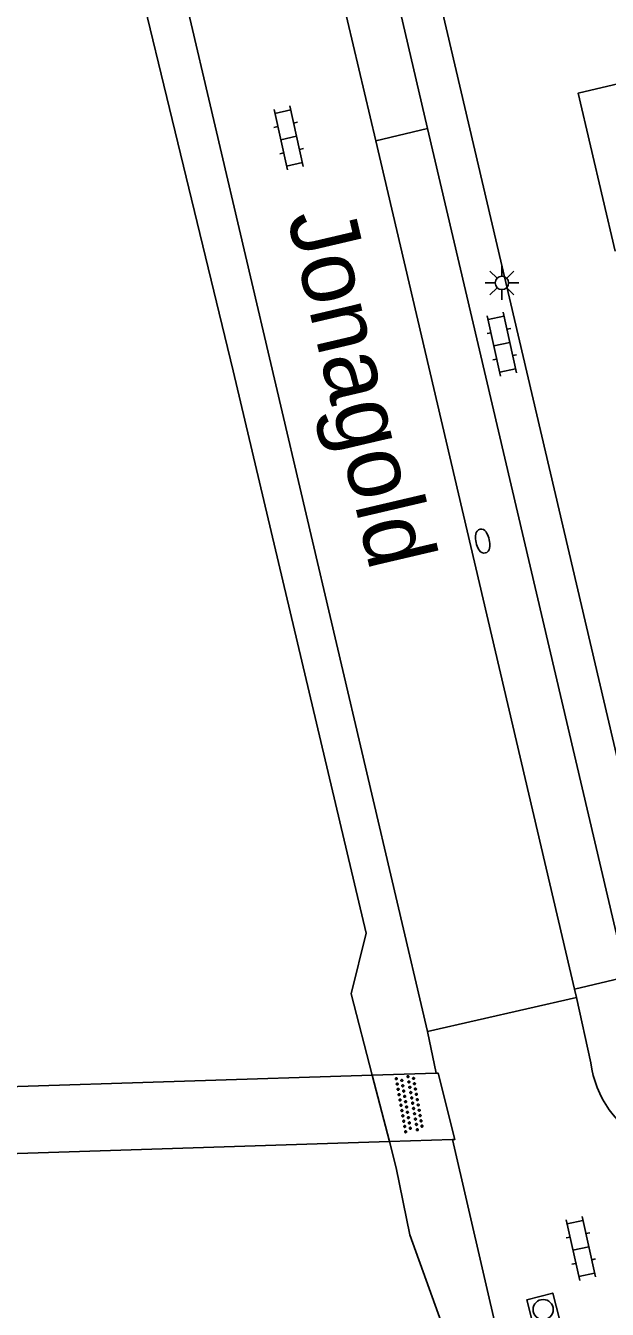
# Model space of a CAD drawing. Extents: x 136000 to 138005, y 398500 to 400500.
# Drawn here: x 137066.81 to 137088.37, y 398828.66 to 398876.3 of the extents above; entities that cross this region are included whole.
import ezdxf

# ---------------------------------------------------------------- set-up
doc = ezdxf.new("R2010")
doc.units = 0
for name, color, linetype in [('gg-anno-openbare ruimte label', 7, 'Continuous'), ('gg-bbg-hoofdgebouw', 7, 'Continuous'), ('gg-knt-verharding', 7, 'Continuous'), ('gg-knt-verharding nz', 7, 'Continuous'), ('gg-kntw-bovenkant insteek waterloop', 7, 'Continuous'), ('gg-kwrk-kunstwerk niveau 01', 7, 'Continuous'), ('gt-symb-brandkraan', 7, 'Continuous'), ('gt-symb-klinker verharding', 7, 'Continuous'), ('gt-symb-lichtmast', 7, 'Continuous'), ('gt-symb-overige verharding', 7, 'Continuous'), ('gt-symb-rioolschacht', 7, 'Continuous')]:
    doc.layers.add(name, color=color, linetype=linetype)

# ---------------------------------------------------------------- blocks, each defined once
blk = doc.blocks.new('gt0-BR')
at = {"layer": 'gt-symb-brandkraan'}
for centre, radius, start, end in [((-0.244, 0), 0.206, 107.5669, 252.4331), ((0.599, -2.664), 3, 106.892, 107.5669), ((0, -0.691), 0.938, 73.108, 106.892), ((-0.599, -2.664), 3, 72.4331, 73.108), ((0.244, 0), 0.206, 287.567, 72.4331), ((0.599, 2.664), 3, 252.4331, 253.108), ((0, 0.691), 0.938, 253.108, 286.8921), ((-0.599, 2.664), 3, 286.8921, 287.567)]:
    blk.add_arc(centre, radius, start, end, dxfattribs=at)
blk = doc.blocks.new('gt0-KL1')
at = {"layer": 'gt-symb-klinker verharding'}
for p, q in [((-1.15, 0.3), (1.15, 0.3)), ((-1, -0.3), (-1, 0.3)), ((-0.5, 0.3), (-0.5, 0.45)), ((0, -0.3), (0, 0.3)), ((0.5, 0.3), (0.5, 0.45)), ((1, -0.3), (1, 0.3)), ((-1.15, -0.3), (1.15, -0.3)), ((-0.5, -0.45), (-0.5, -0.3)), ((0.5, -0.45), (0.5, -0.3))]:
    blk.add_line(p, q, dxfattribs=at)
blk = doc.blocks.new('gt0-LMAST')
at = {"layer": 'gt-symb-lichtmast'}
for p, q in [((-0.005, 0.246), (-0.005, 0.621)), ((-0.182, 0.173), (-0.447, 0.438)), ((0.172, 0.173), (0.437, 0.438)), ((-0.255, -0.004), (-0.63, -0.004)), ((-0.182, -0.181), (-0.447, -0.446)), ((-0.005, -0.254), (-0.005, -0.629)), ((0.437, -0.446), (0.172, -0.181)), ((0.245, -0.004), (0.62, -0.004))]:
    blk.add_line(p, q, dxfattribs=at)
blk.add_circle((-0.005, -0.004), 0.25, dxfattribs=at)
blk = doc.blocks.new('gt0-OVH')
at = {"layer": 'gt-symb-overige verharding'}
for points in [[(-0.972, 0.298), (-0.967, 0.308), (-0.965, 0.319), (-0.966, 0.33), (-0.971, 0.34), (-0.978, 0.348), (-0.988, 0.353), (-0.999, 0.355), (-1.01, 0.354), (-1.02, 0.349), (-1.028, 0.342), (-1.033, 0.332), (-1.035, 0.321), (-1.034, 0.31), (-1.029, 0.3), (-1.022, 0.292), (-1.012, 0.287), (-1.001, 0.285), (-0.99, 0.286), (-0.98, 0.291)], [(-0.872, 0.106), (-0.867, 0.116), (-0.865, 0.126), (-0.866, 0.137), (-0.871, 0.147), (-0.878, 0.156), (-0.888, 0.161), (-0.899, 0.163), (-0.91, 0.162), (-0.92, 0.157), (-0.928, 0.15), (-0.933, 0.14), (-0.935, 0.129), (-0.934, 0.118), (-0.929, 0.108), (-0.922, 0.1), (-0.912, 0.095), (-0.901, 0.092), (-0.89, 0.094), (-0.88, 0.098)], [(-0.772, 0.298), (-0.767, 0.308), (-0.765, 0.319), (-0.766, 0.33), (-0.771, 0.34), (-0.778, 0.348), (-0.788, 0.353), (-0.799, 0.355), (-0.81, 0.354), (-0.82, 0.349), (-0.828, 0.342), (-0.833, 0.332), (-0.835, 0.321), (-0.834, 0.31), (-0.829, 0.3), (-0.822, 0.292), (-0.812, 0.287), (-0.801, 0.285), (-0.79, 0.286), (-0.78, 0.291)], [(-0.672, 0.106), (-0.667, 0.116), (-0.665, 0.126), (-0.666, 0.137), (-0.671, 0.147), (-0.678, 0.156), (-0.688, 0.161), (-0.699, 0.163), (-0.71, 0.162), (-0.72, 0.157), (-0.728, 0.15), (-0.733, 0.14), (-0.735, 0.129), (-0.734, 0.118), (-0.729, 0.108), (-0.722, 0.1), (-0.712, 0.095), (-0.701, 0.092), (-0.69, 0.094), (-0.68, 0.098)], [(-0.572, 0.298), (-0.567, 0.308), (-0.565, 0.319), (-0.566, 0.33), (-0.571, 0.34), (-0.578, 0.348), (-0.588, 0.353), (-0.599, 0.355), (-0.61, 0.354), (-0.62, 0.349), (-0.628, 0.342), (-0.633, 0.332), (-0.635, 0.321), (-0.634, 0.31), (-0.629, 0.3), (-0.622, 0.292), (-0.612, 0.287), (-0.601, 0.285), (-0.59, 0.286), (-0.58, 0.291)], [(-0.472, 0.106), (-0.467, 0.116), (-0.465, 0.126), (-0.466, 0.137), (-0.471, 0.147), (-0.478, 0.156), (-0.488, 0.161), (-0.499, 0.163), (-0.51, 0.162), (-0.52, 0.157), (-0.528, 0.15), (-0.533, 0.14), (-0.535, 0.129), (-0.534, 0.118), (-0.529, 0.108), (-0.522, 0.1), (-0.512, 0.095), (-0.501, 0.092), (-0.49, 0.094), (-0.48, 0.098)], [(-0.372, 0.298), (-0.367, 0.308), (-0.365, 0.319), (-0.366, 0.33), (-0.371, 0.34), (-0.378, 0.348), (-0.388, 0.353), (-0.399, 0.355), (-0.41, 0.354), (-0.42, 0.349), (-0.428, 0.342), (-0.433, 0.332), (-0.435, 0.321), (-0.434, 0.31), (-0.429, 0.3), (-0.422, 0.292), (-0.412, 0.287), (-0.401, 0.285), (-0.39, 0.286), (-0.38, 0.291)], [(-0.272, 0.106), (-0.267, 0.116), (-0.265, 0.126), (-0.266, 0.137), (-0.271, 0.147), (-0.278, 0.156), (-0.288, 0.161), (-0.299, 0.163), (-0.31, 0.162), (-0.32, 0.157), (-0.328, 0.15), (-0.333, 0.14), (-0.335, 0.129), (-0.334, 0.118), (-0.329, 0.108), (-0.322, 0.1), (-0.312, 0.095), (-0.301, 0.092), (-0.29, 0.094), (-0.28, 0.098)], [(-0.172, 0.298), (-0.167, 0.308), (-0.165, 0.319), (-0.166, 0.33), (-0.171, 0.34), (-0.178, 0.348), (-0.188, 0.353), (-0.199, 0.355), (-0.21, 0.354), (-0.22, 0.349), (-0.228, 0.342), (-0.233, 0.332), (-0.235, 0.321), (-0.234, 0.31), (-0.229, 0.3), (-0.222, 0.292), (-0.212, 0.287), (-0.201, 0.285), (-0.19, 0.286), (-0.18, 0.291)], [(-0.072, 0.106), (-0.067, 0.116), (-0.065, 0.126), (-0.066, 0.137), (-0.071, 0.147), (-0.078, 0.156), (-0.088, 0.161), (-0.099, 0.163), (-0.11, 0.162), (-0.12, 0.157), (-0.128, 0.15), (-0.133, 0.14), (-0.135, 0.129), (-0.134, 0.118), (-0.129, 0.108), (-0.122, 0.1), (-0.112, 0.095), (-0.101, 0.092), (-0.09, 0.094), (-0.08, 0.098)], [(0.028, 0.298), (0.033, 0.308), (0.035, 0.319), (0.034, 0.33), (0.029, 0.34), (0.022, 0.348), (0.012, 0.353), (0.001, 0.355), (-0.01, 0.354), (-0.02, 0.349), (-0.028, 0.342), (-0.033, 0.332), (-0.035, 0.321), (-0.034, 0.31), (-0.029, 0.3), (-0.022, 0.292), (-0.012, 0.287), (-0.001, 0.285), (0.01, 0.286), (0.02, 0.291)], [(0.128, 0.106), (0.133, 0.116), (0.135, 0.126), (0.134, 0.137), (0.129, 0.147), (0.122, 0.156), (0.112, 0.161), (0.101, 0.163), (0.09, 0.162), (0.08, 0.157), (0.072, 0.15), (0.067, 0.14), (0.065, 0.129), (0.066, 0.118), (0.071, 0.108), (0.078, 0.1), (0.088, 0.095), (0.099, 0.092), (0.11, 0.094), (0.12, 0.098)], [(0.228, 0.298), (0.233, 0.308), (0.235, 0.319), (0.234, 0.33), (0.229, 0.34), (0.222, 0.348), (0.212, 0.353), (0.201, 0.355), (0.19, 0.354), (0.18, 0.349), (0.172, 0.342), (0.167, 0.332), (0.165, 0.321), (0.166, 0.31), (0.171, 0.3), (0.178, 0.292), (0.188, 0.287), (0.199, 0.285), (0.21, 0.286), (0.22, 0.291)], [(0.328, 0.106), (0.333, 0.116), (0.335, 0.126), (0.334, 0.137), (0.329, 0.147), (0.322, 0.156), (0.312, 0.161), (0.301, 0.163), (0.29, 0.162), (0.28, 0.157), (0.272, 0.15), (0.267, 0.14), (0.265, 0.129), (0.266, 0.118), (0.271, 0.108), (0.278, 0.1), (0.288, 0.095), (0.299, 0.092), (0.31, 0.094), (0.32, 0.098)], [(0.428, 0.298), (0.433, 0.308), (0.435, 0.319), (0.434, 0.33), (0.429, 0.34), (0.422, 0.348), (0.412, 0.353), (0.401, 0.355), (0.39, 0.354), (0.38, 0.349), (0.372, 0.342), (0.367, 0.332), (0.365, 0.321), (0.366, 0.31), (0.371, 0.3), (0.378, 0.292), (0.388, 0.287), (0.399, 0.285), (0.41, 0.286), (0.42, 0.291)], [(0.528, 0.106), (0.533, 0.116), (0.535, 0.126), (0.534, 0.137), (0.529, 0.147), (0.522, 0.156), (0.512, 0.161), (0.501, 0.163), (0.49, 0.162), (0.48, 0.157), (0.472, 0.15), (0.467, 0.14), (0.465, 0.129), (0.466, 0.118), (0.471, 0.108), (0.478, 0.1), (0.488, 0.095), (0.499, 0.092), (0.51, 0.094), (0.52, 0.098)], [(0.628, 0.298), (0.633, 0.308), (0.635, 0.319), (0.634, 0.33), (0.629, 0.34), (0.622, 0.348), (0.612, 0.353), (0.601, 0.355), (0.59, 0.354), (0.58, 0.349), (0.572, 0.342), (0.567, 0.332), (0.565, 0.321), (0.566, 0.31), (0.571, 0.3), (0.578, 0.292), (0.588, 0.287), (0.599, 0.285), (0.61, 0.286), (0.62, 0.291)], [(0.728, 0.106), (0.733, 0.116), (0.735, 0.126), (0.734, 0.137), (0.729, 0.147), (0.722, 0.156), (0.712, 0.161), (0.701, 0.163), (0.69, 0.162), (0.68, 0.157), (0.672, 0.15), (0.667, 0.14), (0.665, 0.129), (0.666, 0.118), (0.671, 0.108), (0.678, 0.1), (0.688, 0.095), (0.699, 0.092), (0.71, 0.094), (0.72, 0.098)], [(0.828, 0.298), (0.833, 0.308), (0.835, 0.319), (0.834, 0.33), (0.829, 0.34), (0.822, 0.348), (0.812, 0.353), (0.801, 0.355), (0.79, 0.354), (0.78, 0.349), (0.772, 0.342), (0.767, 0.332), (0.765, 0.321), (0.766, 0.31), (0.771, 0.3), (0.778, 0.292), (0.788, 0.287), (0.799, 0.285), (0.81, 0.286), (0.82, 0.291)], [(0.928, 0.106), (0.933, 0.116), (0.935, 0.126), (0.934, 0.137), (0.929, 0.147), (0.922, 0.156), (0.912, 0.161), (0.901, 0.163), (0.89, 0.162), (0.88, 0.157), (0.872, 0.15), (0.867, 0.14), (0.865, 0.129), (0.866, 0.118), (0.871, 0.108), (0.878, 0.1), (0.888, 0.095), (0.899, 0.092), (0.91, 0.094), (0.92, 0.098)], [(1.028, 0.298), (1.033, 0.308), (1.035, 0.319), (1.034, 0.33), (1.029, 0.34), (1.022, 0.348), (1.012, 0.353), (1.001, 0.355), (0.99, 0.354), (0.98, 0.349), (0.972, 0.342), (0.967, 0.332), (0.965, 0.321), (0.966, 0.31), (0.971, 0.3), (0.978, 0.292), (0.988, 0.287), (0.999, 0.285), (1.01, 0.286), (1.02, 0.291)], [(-0.972, -0.142), (-0.967, -0.132), (-0.965, -0.121), (-0.966, -0.11), (-0.971, -0.1), (-0.978, -0.092), (-0.988, -0.087), (-0.999, -0.085), (-1.01, -0.086), (-1.02, -0.091), (-1.028, -0.098), (-1.033, -0.108), (-1.035, -0.119), (-1.034, -0.13), (-1.029, -0.14), (-1.022, -0.148), (-1.012, -0.153), (-1.001, -0.155), (-0.99, -0.154), (-0.98, -0.149)], [(-0.872, -0.334), (-0.867, -0.324), (-0.865, -0.314), (-0.866, -0.303), (-0.871, -0.293), (-0.878, -0.284), (-0.888, -0.279), (-0.899, -0.277), (-0.91, -0.278), (-0.92, -0.283), (-0.928, -0.29), (-0.933, -0.3), (-0.935, -0.311), (-0.934, -0.322), (-0.929, -0.332), (-0.922, -0.34), (-0.912, -0.345), (-0.901, -0.348), (-0.89, -0.346), (-0.88, -0.342)], [(-0.772, -0.142), (-0.767, -0.132), (-0.765, -0.121), (-0.766, -0.11), (-0.771, -0.1), (-0.778, -0.092), (-0.788, -0.087), (-0.799, -0.085), (-0.81, -0.086), (-0.82, -0.091), (-0.828, -0.098), (-0.833, -0.108), (-0.835, -0.119), (-0.834, -0.13), (-0.829, -0.14), (-0.822, -0.148), (-0.812, -0.153), (-0.801, -0.155), (-0.79, -0.154), (-0.78, -0.149)], [(-0.672, -0.334), (-0.667, -0.324), (-0.665, -0.314), (-0.666, -0.303), (-0.671, -0.293), (-0.678, -0.284), (-0.688, -0.279), (-0.699, -0.277), (-0.71, -0.278), (-0.72, -0.283), (-0.728, -0.29), (-0.733, -0.3), (-0.735, -0.311), (-0.734, -0.322), (-0.729, -0.332), (-0.722, -0.34), (-0.712, -0.345), (-0.701, -0.348), (-0.69, -0.346), (-0.68, -0.342)], [(-0.572, -0.142), (-0.567, -0.132), (-0.565, -0.121), (-0.566, -0.11), (-0.571, -0.1), (-0.578, -0.092), (-0.588, -0.087), (-0.599, -0.085), (-0.61, -0.086), (-0.62, -0.091), (-0.628, -0.098), (-0.633, -0.108), (-0.635, -0.119), (-0.634, -0.13), (-0.629, -0.14), (-0.622, -0.148), (-0.612, -0.153), (-0.601, -0.155), (-0.59, -0.154), (-0.58, -0.149)], [(-0.472, -0.334), (-0.467, -0.324), (-0.465, -0.314), (-0.466, -0.303), (-0.471, -0.293), (-0.478, -0.284), (-0.488, -0.279), (-0.499, -0.277), (-0.51, -0.278), (-0.52, -0.283), (-0.528, -0.29), (-0.533, -0.3), (-0.535, -0.311), (-0.534, -0.322), (-0.529, -0.332), (-0.522, -0.34), (-0.512, -0.345), (-0.501, -0.348), (-0.49, -0.346), (-0.48, -0.342)], [(-0.372, -0.142), (-0.367, -0.132), (-0.365, -0.121), (-0.366, -0.11), (-0.371, -0.1), (-0.378, -0.092), (-0.388, -0.087), (-0.399, -0.085), (-0.41, -0.086), (-0.42, -0.091), (-0.428, -0.098), (-0.433, -0.108), (-0.435, -0.119), (-0.434, -0.13), (-0.429, -0.14), (-0.422, -0.148), (-0.412, -0.153), (-0.401, -0.155), (-0.39, -0.154), (-0.38, -0.149)], [(-0.272, -0.334), (-0.267, -0.324), (-0.265, -0.314), (-0.266, -0.303), (-0.271, -0.293), (-0.278, -0.284), (-0.288, -0.279), (-0.299, -0.277), (-0.31, -0.278), (-0.32, -0.283), (-0.328, -0.29), (-0.333, -0.3), (-0.335, -0.311), (-0.334, -0.322), (-0.329, -0.332), (-0.322, -0.34), (-0.312, -0.345), (-0.301, -0.348), (-0.29, -0.346), (-0.28, -0.342)], [(-0.172, -0.142), (-0.167, -0.132), (-0.165, -0.121), (-0.166, -0.11), (-0.171, -0.1), (-0.178, -0.092), (-0.188, -0.087), (-0.199, -0.085), (-0.21, -0.086), (-0.22, -0.091), (-0.228, -0.098), (-0.233, -0.108), (-0.235, -0.119), (-0.234, -0.13), (-0.229, -0.14), (-0.222, -0.148), (-0.212, -0.153), (-0.201, -0.155), (-0.19, -0.154), (-0.18, -0.149)], [(-0.072, -0.334), (-0.067, -0.324), (-0.065, -0.314), (-0.066, -0.303), (-0.071, -0.293), (-0.078, -0.284), (-0.088, -0.279), (-0.099, -0.277), (-0.11, -0.278), (-0.12, -0.283), (-0.128, -0.29), (-0.133, -0.3), (-0.135, -0.311), (-0.134, -0.322), (-0.129, -0.332), (-0.122, -0.34), (-0.112, -0.345), (-0.101, -0.348), (-0.09, -0.346), (-0.08, -0.342)], [(0.028, -0.142), (0.033, -0.132), (0.035, -0.121), (0.034, -0.11), (0.029, -0.1), (0.022, -0.092), (0.012, -0.087), (0.001, -0.085), (-0.01, -0.086), (-0.02, -0.091), (-0.028, -0.098), (-0.033, -0.108), (-0.035, -0.119), (-0.034, -0.13), (-0.029, -0.14), (-0.022, -0.148), (-0.012, -0.153), (-0.001, -0.155), (0.01, -0.154), (0.02, -0.149)], [(0.128, -0.334), (0.133, -0.324), (0.135, -0.314), (0.134, -0.303), (0.129, -0.293), (0.122, -0.284), (0.112, -0.279), (0.101, -0.277), (0.09, -0.278), (0.08, -0.283), (0.072, -0.29), (0.067, -0.3), (0.065, -0.311), (0.066, -0.322), (0.071, -0.332), (0.078, -0.34), (0.088, -0.345), (0.099, -0.348), (0.11, -0.346), (0.12, -0.342)], [(0.228, -0.142), (0.233, -0.132), (0.235, -0.121), (0.234, -0.11), (0.229, -0.1), (0.222, -0.092), (0.212, -0.087), (0.201, -0.085), (0.19, -0.086), (0.18, -0.091), (0.172, -0.098), (0.167, -0.108), (0.165, -0.119), (0.166, -0.13), (0.171, -0.14), (0.178, -0.148), (0.188, -0.153), (0.199, -0.155), (0.21, -0.154), (0.22, -0.149)], [(0.328, -0.334), (0.333, -0.324), (0.335, -0.314), (0.334, -0.303), (0.329, -0.293), (0.322, -0.284), (0.312, -0.279), (0.301, -0.277), (0.29, -0.278), (0.28, -0.283), (0.272, -0.29), (0.267, -0.3), (0.265, -0.311), (0.266, -0.322), (0.271, -0.332), (0.278, -0.34), (0.288, -0.345), (0.299, -0.348), (0.31, -0.346), (0.32, -0.342)], [(0.428, -0.142), (0.433, -0.132), (0.435, -0.121), (0.434, -0.11), (0.429, -0.1), (0.422, -0.092), (0.412, -0.087), (0.401, -0.085), (0.39, -0.086), (0.38, -0.091), (0.372, -0.098), (0.367, -0.108), (0.365, -0.119), (0.366, -0.13), (0.371, -0.14), (0.378, -0.148), (0.388, -0.153), (0.399, -0.155), (0.41, -0.154), (0.42, -0.149)], [(0.528, -0.334), (0.533, -0.324), (0.535, -0.314), (0.534, -0.303), (0.529, -0.293), (0.522, -0.284), (0.512, -0.279), (0.501, -0.277), (0.49, -0.278), (0.48, -0.283), (0.472, -0.29), (0.467, -0.3), (0.465, -0.311), (0.466, -0.322), (0.471, -0.332), (0.478, -0.34), (0.488, -0.345), (0.499, -0.348), (0.51, -0.346), (0.52, -0.342)], [(0.628, -0.142), (0.633, -0.132), (0.635, -0.121), (0.634, -0.11), (0.629, -0.1), (0.622, -0.092), (0.612, -0.087), (0.601, -0.085), (0.59, -0.086), (0.58, -0.091), (0.572, -0.098), (0.567, -0.108), (0.565, -0.119), (0.566, -0.13), (0.571, -0.14), (0.578, -0.148), (0.588, -0.153), (0.599, -0.155), (0.61, -0.154), (0.62, -0.149)], [(0.728, -0.334), (0.733, -0.324), (0.735, -0.314), (0.734, -0.303), (0.729, -0.293), (0.722, -0.284), (0.712, -0.279), (0.701, -0.277), (0.69, -0.278), (0.68, -0.283), (0.672, -0.29), (0.667, -0.3), (0.665, -0.311), (0.666, -0.322), (0.671, -0.332), (0.678, -0.34), (0.688, -0.345), (0.699, -0.348), (0.71, -0.346), (0.72, -0.342)], [(0.828, -0.142), (0.833, -0.132), (0.835, -0.121), (0.834, -0.11), (0.829, -0.1), (0.822, -0.092), (0.812, -0.087), (0.801, -0.085), (0.79, -0.086), (0.78, -0.091), (0.772, -0.098), (0.767, -0.108), (0.765, -0.119), (0.766, -0.13), (0.771, -0.14), (0.778, -0.148), (0.788, -0.153), (0.799, -0.155), (0.81, -0.154), (0.82, -0.149)], [(0.928, -0.334), (0.933, -0.324), (0.935, -0.314), (0.934, -0.303), (0.929, -0.293), (0.922, -0.284), (0.912, -0.279), (0.901, -0.277), (0.89, -0.278), (0.88, -0.283), (0.872, -0.29), (0.867, -0.3), (0.865, -0.311), (0.866, -0.322), (0.871, -0.332), (0.878, -0.34), (0.888, -0.345), (0.899, -0.348), (0.91, -0.346), (0.92, -0.342)], [(1.028, -0.142), (1.033, -0.132), (1.035, -0.121), (1.034, -0.11), (1.029, -0.1), (1.022, -0.092), (1.012, -0.087), (1.001, -0.085), (0.99, -0.086), (0.98, -0.091), (0.972, -0.098), (0.967, -0.108), (0.965, -0.119), (0.966, -0.13), (0.971, -0.14), (0.978, -0.148), (0.988, -0.153), (0.999, -0.155), (1.01, -0.154), (1.02, -0.149)]]:
    blk.add_lwpolyline(points, close=True, dxfattribs=at)
blk = doc.blocks.new('gt0-RS')
at = {"layer": 'gt-symb-rioolschacht'}
blk.add_lwpolyline([(-0.5, -0.5), (0.5, -0.5), (0.5, 0.5), (-0.5, 0.5)], close=True, dxfattribs=at)
blk.add_circle((0, 0), 0.375, dxfattribs=at)

msp = doc.modelspace()

# ---------------------------------------------------------------- linework, layer by layer
at = {"layer": 'gg-bbg-hoofdgebouw'}
msp.add_lwpolyline([(137098.488, 398870.254), (137097.107, 398876.104), (137087.287, 398873.787), (137088.66, 398867.935)], dxfattribs=at)
at = {"layer": 'gg-knt-verharding'}
for p, q in [((137081.707, 398838.962), (137069.801, 398889.806)), ((137081.707, 398872.481), (137080.329, 398878.371)), ((137087.154, 398840.544), (137087.223, 398840.23)), ((137087.223, 398840.23), (137081.707, 398838.962)), ((137087.223, 398840.23), (137087.757, 398837.809)), ((137082.024, 398837.417), (137081.707, 398838.962)), ((137082.624, 398834.96), (137085.345, 398823.236))]:
    msp.add_line(p, q, dxfattribs=at)
for points in [[(137088.742, 398849.079), (137078.757, 398891.755), (137080.272, 398892.675)], [(137087.154, 398840.544), (137089.075, 398841), (137081.707, 398872.481)]]:
    msp.add_lwpolyline(points, dxfattribs=at)
msp.add_arc((137091.553, 398838.288), 3.826, 187.1851, 301.0671, dxfattribs=at)
at = {"layer": 'gg-knt-verharding nz'}
for p, q in [((137078.402, 398877.92), (137079.782, 398872.03)), ((137079.782, 398872.03), (137081.707, 398872.481)), ((137079.782, 398872.03), (137087.154, 398840.544))]:
    msp.add_line(p, q, dxfattribs=at)
at = {"layer": 'gg-kntw-bovenkant insteek waterloop'}
for p, q in [((137080.291, 398834.885), (137079.657, 398837.342)), ((137080.543, 398833.908), (137080.291, 398834.885))]:
    msp.add_line(p, q, dxfattribs=at)
for points in [[(137079.657, 398837.342), (137078.875, 398840.37), (137079.431, 398842.613), (137074.493, 398863.489), (137068.755, 398887.207), (137068.332, 398891.533)], [(137113.189, 398697.013), (137109.871, 398713.071), (137106.67, 398726.907), (137102.784, 398743.19), (137098.935, 398754.263), (137098.187, 398757.56), (137097.758, 398764.214), (137092.729, 398787.453), (137087.562, 398808.505), (137084.635, 398821.457), (137081.052, 398831.424), (137080.543, 398833.908)]]:
    msp.add_lwpolyline(points, dxfattribs=at)
at = {"layer": 'gg-kwrk-kunstwerk niveau 01'}
for p, q in [((137041.954, 398836.15), (137079.657, 398837.342)), ((137079.657, 398837.342), (137082.024, 398837.417)), ((137080.291, 398834.885), (137041.885, 398833.655)), ((137082.624, 398834.96), (137080.291, 398834.885))]:
    msp.add_line(p, q, dxfattribs=at)
msp.add_lwpolyline([(137082.024, 398837.417), (137082.099, 398837.419), (137082.718, 398834.963), (137082.624, 398834.96)], dxfattribs=at)

# ---------------------------------------------------------------- block references
at = {"layer": 'gt-symb-brandkraan', "rotation": 102.303858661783}
msp.add_blockref('gt0-BR', (137083.748, 398857.167), dxfattribs=at)
at = {"layer": 'gt-symb-klinker verharding', "rotation": -77.52092819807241}
for p in [(137076.556, 398872.13), (137084.459, 398864.477), (137087.39, 398830.916)]:
    msp.add_blockref('gt0-KL1', p, dxfattribs=at)
at = {"layer": 'gt-symb-lichtmast'}
msp.add_blockref('gt0-LMAST', (137084.466, 398866.755), dxfattribs=at)
at = {"layer": 'gt-symb-overige verharding', "rotation": 100.0179344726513}
msp.add_blockref('gt0-OVH', (137081.034, 398836.287), dxfattribs=at)
at = {"layer": 'gt-symb-rioolschacht', "rotation": 104.71932899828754}
msp.add_blockref('gt0-RS', (137085.991, 398828.647), dxfattribs=at)

# ---------------------------------------------------------------- texts
at = {"layer": 'gg-anno-openbare ruimte label'}
msp.add_text('Jonagold', height=2.5, rotation=283.2, dxfattribs=at).set_placement((137076.496, 398869.213))

doc.saveas('drawing.dxf')
